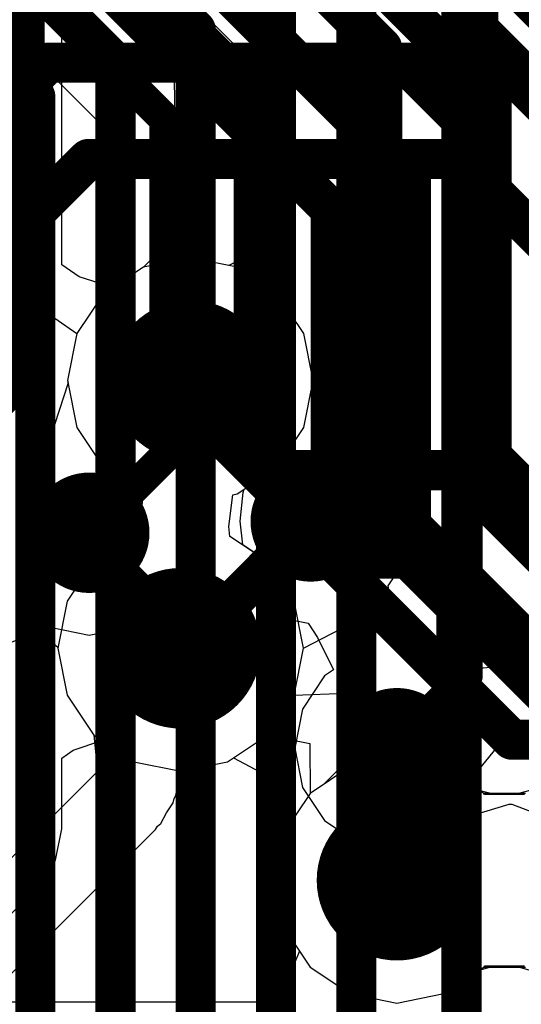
# Model space of a CAD drawing. Header units: millimetres. Extents: x -2 to 68, y -2 to 27.4.
# Tile 293 of 594: x 34.5 to 35.7, y 3.7 to 6.2. Entities that reach past the tile are written whole.
import ezdxf

# ---------------------------------------------------------------- set-up
doc = ezdxf.new("R2010")
doc.units = ezdxf.units.MM
for name, color, linetype in [('BottomLayer', 5, 'Continuous'), ('DrillGuide', 244, 'Continuous'), ('MidLayer1', 16, 'Continuous'), ('MidLayer2', 76, 'Continuous'), ('MidLayer3', 90, 'Continuous'), ('MidLayer4', 156, 'Continuous'), ('MidLayer5', 130, 'Continuous'), ('MidLayer6', 216, 'Continuous'), ('MidLayer7', 6, 'Continuous'), ('MidLayer8', 54, 'Continuous'), ('MultiLayer', 9, 'Continuous'), ('TopLayer', 1, 'Continuous'), ('ViaHoleLayer', 16, 'Continuous')]:
    doc.layers.add(name, color=color, linetype=linetype)

msp = doc.modelspace()

# ---------------------------------------------------------------- linework, layer by layer
at = {"layer": 'BottomLayer', "const_width": 0.1}
for points in [[(32.2088, 8.8692), (34.9376, 6.1404)], [(32.1259, 8.6692), (34.7376, 6.0575)], [(32.0431, 8.4692), (34.5376, 5.9747)], [(35.6, 2.9947), (35.6, 6.9)], [(35.3376, 2.6874), (35.3376, 6.3061)], [(35.1376, 2.6046), (35.1376, 6.2232)], [(34.9376, 2.5217), (34.9376, 6.1404)], [(34.7376, 2.4098), (34.7376, 6.0575)], [(34.5376, 2.2751), (34.5376, 5.9747)]]:
    msp.add_lwpolyline(points, dxfattribs=at)
at = {"layer": 'BottomLayer', "const_width": 0.05}
for points in [[(34.9126, 6.1404, 1), (34.9626, 6.1404, 1)], [(34.9126, 6.1404, 1), (34.9626, 6.1404, 1)], [(34.7126, 6.0575, 1), (34.7626, 6.0575, 1)], [(34.7126, 6.0575, 1), (34.7626, 6.0575, 1)], [(34.5126, 5.9747, 1), (34.5626, 5.9747, 1)], [(34.5126, 5.9747, 1), (34.5626, 5.9747, 1)]]:
    msp.add_lwpolyline(points, format="xyb", close=True, dxfattribs=at)
at = {"layer": 'DrillGuide'}
for points, const_width in [([(34.8741, 5.2669, 1), (34.9741, 5.2669, 1)], 0.1), ([(35.1991, 4.9159, 1), (35.2491, 4.9159, 1)], 0.05), ([(34.6473, 4.8877, 1), (34.6973, 4.8877, 1)], 0.05), ([(34.85, 4.6, 1), (34.95, 4.6, 1)], 0.1), ([(35.414, 4.351, 1), (35.464, 4.351, 1)], 0.05), ([(35.389, 4.0221, 1), (35.489, 4.0221, 1)], 0.1)]:
    msp.add_lwpolyline(points, format="xyb", close=True, dxfattribs=dict(at, const_width=const_width))
at = {"layer": 'MidLayer1'}
for p, q in [((34.9241, 5.5728), (34.807, 5.5495)), ((35.0411, 5.5495), (34.9241, 5.5728)), ((34.807, 5.5495), (34.7078, 5.4832)), ((35.1403, 5.4832), (35.0411, 5.5495)), ((34.7078, 5.4832), (34.6415, 5.384)), ((35.2067, 5.384), (35.1403, 5.4832)), ((34.6415, 5.384), (34.6182, 5.2669)), ((35.2299, 5.2669), (35.2067, 5.384)), ((34.6193, 5.2615), (34.5748, 5.1232)), ((34.6182, 5.2669), (34.6193, 5.2615)), ((35.3217, 5.1514), (35.2299, 5.2669)), ((35.4043, 5.0961), (35.3217, 5.1514)), ((34.5748, 5.1232), (34.4921, 5.068)), ((35.4596, 5.0134), (35.4043, 5.0961)), ((35.479, 4.9159), (35.4596, 5.0134)), ((35.4596, 4.8183), (35.479, 4.9159)), ((35.4175, 4.7553), (35.4596, 4.8183)), ((35.4264, 4.7041), (35.4175, 4.7553)), ((34.4921, 4.6912), (34.5945, 4.602)), ((35.4332, 4.686), (35.4264, 4.7041)), ((35.4682, 4.6256), (35.4332, 4.686)), ((35.5463, 4.61), (35.4682, 4.6256)), ((34.5945, 4.602), (34.5941, 4.6)), ((34.5941, 4.6), (34.6174, 4.4829)), ((35.6225, 4.5591), (35.5463, 4.61)), ((35.6536, 4.5507), (35.6225, 4.5591)), ((35.7767, 4.5613), (35.6536, 4.5507)), ((34.6174, 4.4829), (34.6837, 4.3837)), ((34.6837, 4.3837), (34.7829, 4.3174)), ((34.7829, 4.3174), (34.9, 4.2941)), ((34.9, 4.2941), (35.0171, 4.3174)), ((35.0171, 4.3174), (35.0316, 4.3271)), ((35.0316, 4.3271), (35.1503, 4.2637)), ((35.1503, 4.2637), (35.1579, 4.1414)), ((35.1564, 4.1391), (35.1331, 4.0221)), ((35.1579, 4.1414), (35.1564, 4.1391)), ((35.1331, 4.0221), (35.1564, 3.905)), ((35.1564, 3.905), (35.2227, 3.8058)), ((35.2227, 3.8058), (35.3219, 3.7395)), ((35.5561, 3.7395), (35.6553, 3.8058)), ((35.6553, 3.8058), (35.759, 3.8058)), ((35.3219, 3.7395), (35.439, 3.7162)), ((35.439, 3.7162), (35.5561, 3.7395))]:
    msp.add_line(p, q, dxfattribs=at)
for points, const_width in [([(34.8241, 5.2669, 1), (35.0241, 5.2669, 1)], 0.2), ([(34.8866, 5.2669, 1), (34.9616, 5.2669, 1)], 0.075), ([(34.8866, 5.2414, 1), (34.9616, 5.2414, 1)], 0.075), ([(34.8866, 5.2414, 1), (34.9616, 5.2414, 1)], 0.075), ([(35.1491, 4.9159, 1), (35.2991, 4.9159, 1)], 0.15), ([(34.5973, 4.8877, 1), (34.7473, 4.8877, 1)], 0.15), ([(35.1866, 4.9414, 1), (35.2616, 4.9414, 1)], 0.075), ([(35.1866, 4.9414, 1), (35.2616, 4.9414, 1)], 0.075), ([(35.1866, 4.9159, 1), (35.2616, 4.9159, 1)], 0.075), ([(34.6473, 4.8877, 1), (34.6973, 4.8877, 1)], 0.05), ([(34.6473, 4.8577, 1), (34.6973, 4.8577, 1)], 0.05), ([(34.6473, 4.8577, 1), (34.6973, 4.8577, 1)], 0.05), ([(34.8, 4.6, 1), (35, 4.6, 1)], 0.2), ([(34.875, 4.63, 1), (34.925, 4.63, 1)], 0.05), ([(34.875, 4.63, 1), (34.925, 4.63, 1)], 0.05), ([(34.875, 4.6, 1), (34.925, 4.6, 1)], 0.05), ([(35.364, 4.351, 1), (35.514, 4.351, 1)], 0.15), ([(35.4015, 4.351, 1), (35.4765, 4.351, 1)], 0.075), ([(35.339, 4.0221, 1), (35.539, 4.0221, 1)], 0.2), ([(35.4015, 4.0221, 1), (35.4765, 4.0221, 1)], 0.075)]:
    msp.add_lwpolyline(points, format="xyb", close=True, dxfattribs=dict(at, const_width=const_width))
for points, const_width in [([(34.9241, 5.2414), (34.9241, 5.2669)], 0.15), ([(34.9241, 5.2414), (35.2241, 4.9414)], 0.15), ([(35.2241, 4.9159), (35.2241, 4.9414)], 0.15), ([(34.6723, 4.8577), (34.6723, 4.8877)], 0.1), ([(34.6723, 4.8577), (34.9, 4.63)], 0.1), ([(34.9, 4.6), (34.9, 4.63)], 0.1), ([(35.439, 4.0221), (35.439, 4.351)], 0.15)]:
    msp.add_lwpolyline(points, dxfattribs=dict(at, const_width=const_width))
at = {"layer": 'MidLayer2'}
for p, q in [((34.8708, 6.2667), (35.1471, 5.9904)), ((35.1471, 5.9904), (35.1471, 5.6315)), ((35.1471, 5.6315), (35.0969, 5.5926)), ((34.9241, 5.5728), (34.807, 5.5495)), ((35.0201, 5.5537), (34.9241, 5.5728)), ((35.0969, 5.5926), (35.0201, 5.5537)), ((34.807, 5.5495), (34.7078, 5.4832)), ((34.7078, 5.4832), (34.6415, 5.384)), ((34.6415, 5.384), (34.6182, 5.2669)), ((34.6182, 5.2669), (34.6415, 5.1499)), ((34.6415, 5.1499), (34.7078, 5.0507)), ((34.7078, 5.0507), (34.7695, 5.0094)), ((34.7695, 5.0094), (34.7757, 4.9507)), ((34.7757, 4.9507), (34.7685, 4.8791)), ((34.7655, 4.871), (34.6837, 4.8163)), ((34.7685, 4.8791), (34.7655, 4.871)), ((34.6837, 4.8163), (34.6174, 4.7171)), ((34.6174, 4.7171), (34.5941, 4.6)), ((34.5941, 4.6), (34.6174, 4.4829)), ((34.6174, 4.4829), (34.6837, 4.3837)), ((35.1163, 4.3837), (35.1826, 4.4829)), ((35.1826, 4.4829), (35.3132, 4.4885)), ((35.3132, 4.4885), (35.3323, 4.4758)), ((35.3323, 4.4758), (35.3323, 4.3362)), ((34.6837, 4.3837), (34.7829, 4.3174)), ((35.0171, 4.3174), (35.1163, 4.3837)), ((34.7829, 4.3174), (34.9, 4.2941)), ((34.9, 4.2941), (35.0171, 4.3174)), ((35.3323, 4.3362), (35.2588, 4.2627)), ((35.2584, 4.2622), (35.2227, 4.2383)), ((35.2588, 4.2627), (35.2584, 4.2622)), ((35.2227, 4.2383), (35.1564, 4.1391)), ((35.1564, 4.1391), (35.1331, 4.0221)), ((35.1331, 4.0221), (35.1564, 3.905)), ((35.1564, 3.905), (35.1964, 3.8452)), ((35.1964, 3.8452), (35.1446, 3.7229)), ((35.1401, 3.7182), (34.1709, 3.7182)), ((35.1446, 3.7229), (35.1401, 3.7182))]:
    msp.add_line(p, q, dxfattribs=at)
at = {"layer": 'MidLayer2', "const_width": 0.1}
for points in [[(35.291, 6.5464), (35.642, 6.1954)], [(35.051, 6.447), (35.402, 6.096)], [(35.642, 4.9914), (35.642, 6.1954)], [(35.402, 4.892), (35.402, 6.096)], [(35.642, 4.9914), (35.8271, 4.8062)], [(35.402, 4.892), (35.5872, 4.7068)], [(35.5872, 4.2306), (35.5872, 4.7068)], [(35.439, 4.0825), (35.5872, 4.2306)], [(35.439, 4.0221), (35.439, 4.0825)]]:
    msp.add_lwpolyline(points, dxfattribs=at)
at = {"layer": 'MidLayer2'}
for points, const_width in [([(35.617, 6.1954, 1), (35.667, 6.1954, 1)], 0.05), ([(35.617, 6.1954, 1), (35.667, 6.1954, 1)], 0.05), ([(35.377, 6.096, 1), (35.427, 6.096, 1)], 0.05), ([(35.377, 6.096, 1), (35.427, 6.096, 1)], 0.05), ([(34.8241, 5.2669, 1), (35.0241, 5.2669, 1)], 0.2), ([(35.617, 4.9914, 1), (35.667, 4.9914, 1)], 0.05), ([(35.617, 4.9914, 1), (35.667, 4.9914, 1)], 0.05), ([(35.377, 4.892, 1), (35.427, 4.892, 1)], 0.05), ([(35.377, 4.892, 1), (35.427, 4.892, 1)], 0.05), ([(34.8, 4.6, 1), (35, 4.6, 1)], 0.2), ([(35.5622, 4.7068, 1), (35.6122, 4.7068, 1)], 0.05), ([(35.5622, 4.7068, 1), (35.6122, 4.7068, 1)], 0.05), ([(35.5622, 4.2306, 1), (35.6122, 4.2306, 1)], 0.05), ([(35.5622, 4.2306, 1), (35.6122, 4.2306, 1)], 0.05), ([(35.339, 4.0221, 1), (35.539, 4.0221, 1)], 0.2), ([(35.414, 4.0825, 1), (35.464, 4.0825, 1)], 0.05), ([(35.414, 4.0825, 1), (35.464, 4.0825, 1)], 0.05), ([(35.414, 4.0221, 1), (35.464, 4.0221, 1)], 0.05)]:
    msp.add_lwpolyline(points, format="xyb", close=True, dxfattribs=dict(at, const_width=const_width))
at = {"layer": 'MidLayer3'}
for p, q in [((34.272, 5.1913), (34.5372, 5.4566)), ((34.5372, 5.4566), (34.6415, 5.384)), ((34.6415, 5.384), (34.6182, 5.2669)), ((34.6182, 5.2669), (34.6415, 5.1499)), ((34.6415, 5.1499), (34.7078, 5.0507)), ((34.7078, 5.0507), (34.7695, 5.0094)), ((34.7695, 5.0094), (34.7757, 4.9507)), ((34.7757, 4.9507), (34.7685, 4.8791)), ((34.7655, 4.871), (34.6837, 4.8163)), ((34.7685, 4.8791), (34.7655, 4.871)), ((34.6837, 4.8163), (34.6174, 4.7171)), ((34.6174, 4.7171), (34.5941, 4.6)), ((35.2059, 4.6), (35.3232, 4.6611)), ((35.3232, 4.6611), (35.3989, 4.6611)), ((35.3989, 4.6611), (35.6964, 4.3636)), ((34.5941, 4.6), (34.6174, 4.4829)), ((35.1826, 4.4829), (35.2059, 4.6)), ((34.6174, 4.4829), (34.6837, 4.3837)), ((35.1163, 4.3837), (35.1826, 4.4829)), ((34.6837, 4.3837), (34.7829, 4.3174)), ((35.0171, 4.3174), (35.1163, 4.3837)), ((35.6964, 4.3636), (35.6154, 4.265)), ((34.7829, 4.3174), (34.9, 4.2941)), ((34.9, 4.2941), (35.0171, 4.3174)), ((35.439, 4.3279), (35.3219, 4.3046)), ((35.5561, 4.3046), (35.439, 4.3279)), ((35.3219, 4.3046), (35.2227, 4.2383)), ((35.6154, 4.265), (35.5561, 4.3046)), ((35.2227, 4.2383), (35.1564, 4.1391)), ((35.1564, 4.1391), (35.1331, 4.0221)), ((35.1331, 4.0221), (35.1564, 3.905)), ((35.1564, 3.905), (35.2227, 3.8058)), ((35.2227, 3.8058), (35.3219, 3.7395)), ((35.5561, 3.7395), (35.6553, 3.8058)), ((35.6553, 3.8058), (35.759, 3.8058)), ((35.3219, 3.7395), (35.439, 3.7162)), ((35.439, 3.7162), (35.5561, 3.7395))]:
    msp.add_line(p, q, dxfattribs=at)
at = {"layer": 'MidLayer3', "const_width": 0.1}
for points in [[(33.9015, 5.3898), (34.5706, 6.0589)], [(34.5706, 6.0589), (35.6961, 6.0589)], [(35.6961, 6.0589), (35.9363, 5.8187)], [(34.0009, 5.1498), (34.67, 5.8189)], [(34.67, 5.8189), (35.5967, 5.8189)], [(35.5967, 5.8189), (35.8369, 5.5787)], [(34.9241, 5.2549), (34.9241, 5.2669)], [(34.9241, 5.2549), (35.1355, 5.0435)], [(35.1355, 5.0435), (35.5855, 5.0435)], [(35.5855, 5.0435), (35.974, 4.655)], [(34.912, 4.6), (35.1355, 4.8235)], [(35.1355, 4.8235), (35.4661, 4.8235)], [(35.4661, 4.8235), (35.8746, 4.415)], [(34.9, 4.6), (34.912, 4.6)]]:
    msp.add_lwpolyline(points, dxfattribs=at)
at = {"layer": 'MidLayer3'}
for points, const_width in [([(34.5456, 6.0589, 1), (34.5956, 6.0589, 1)], 0.05), ([(34.5456, 6.0589, 1), (34.5956, 6.0589, 1)], 0.05), ([(35.6711, 6.0589, 1), (35.7211, 6.0589, 1)], 0.05), ([(35.6711, 6.0589, 1), (35.7211, 6.0589, 1)], 0.05), ([(34.645, 5.8189, 1), (34.695, 5.8189, 1)], 0.05), ([(34.645, 5.8189, 1), (34.695, 5.8189, 1)], 0.05), ([(35.5717, 5.8189, 1), (35.6217, 5.8189, 1)], 0.05), ([(35.5717, 5.8189, 1), (35.6217, 5.8189, 1)], 0.05), ([(34.8241, 5.2669, 1), (35.0241, 5.2669, 1)], 0.2), ([(34.8991, 5.2669, 1), (34.9491, 5.2669, 1)], 0.05), ([(34.8991, 5.2549, 1), (34.9491, 5.2549, 1)], 0.05), ([(34.8991, 5.2549, 1), (34.9491, 5.2549, 1)], 0.05), ([(35.1105, 5.0435, 1), (35.1605, 5.0435, 1)], 0.05), ([(35.1105, 5.0435, 1), (35.1605, 5.0435, 1)], 0.05), ([(35.5605, 5.0435, 1), (35.6105, 5.0435, 1)], 0.05), ([(35.5605, 5.0435, 1), (35.6105, 5.0435, 1)], 0.05), ([(35.1105, 4.8235, 1), (35.1605, 4.8235, 1)], 0.05), ([(35.1105, 4.8235, 1), (35.1605, 4.8235, 1)], 0.05), ([(35.4412, 4.8235, 1), (35.4911, 4.8235, 1)], 0.05), ([(35.4412, 4.8235, 1), (35.4911, 4.8235, 1)], 0.05), ([(34.8, 4.6, 1), (35, 4.6, 1)], 0.2), ([(34.875, 4.6, 1), (34.925, 4.6, 1)], 0.05), ([(34.887, 4.6, 1), (34.937, 4.6, 1)], 0.05), ([(34.887, 4.6, 1), (34.937, 4.6, 1)], 0.05), ([(35.339, 4.0221, 1), (35.539, 4.0221, 1)], 0.2)]:
    msp.add_lwpolyline(points, format="xyb", close=True, dxfattribs=dict(at, const_width=const_width))
at = {"layer": 'MidLayer4'}
for p, q in [((34.9241, 5.5728), (34.807, 5.5495)), ((35.0411, 5.5495), (34.9241, 5.5728)), ((34.807, 5.5495), (34.7078, 5.4832)), ((35.1403, 5.4832), (35.0411, 5.5495)), ((34.7078, 5.4832), (34.6415, 5.384)), ((35.2067, 5.384), (35.1403, 5.4832)), ((34.6415, 5.384), (34.6182, 5.2669)), ((35.2299, 5.2669), (35.2067, 5.384)), ((34.6182, 5.2669), (34.6415, 5.1499)), ((35.2067, 5.1499), (35.2299, 5.2669)), ((34.6415, 5.1499), (34.7078, 5.0507)), ((35.1403, 5.0507), (35.2067, 5.1499)), ((34.7078, 5.0507), (34.7695, 5.0094)), ((35.0585, 4.996), (35.1403, 5.0507)), ((34.7695, 5.0094), (34.7757, 4.9507)), ((35.0483, 4.9162), (35.0555, 4.9878)), ((35.0555, 4.9878), (35.0585, 4.996)), ((34.7757, 4.9507), (34.7685, 4.8791)), ((35.0546, 4.8575), (35.0483, 4.9162)), ((34.7655, 4.871), (34.6837, 4.8163)), ((34.7685, 4.8791), (34.7655, 4.871)), ((35.1163, 4.8163), (35.0546, 4.8575)), ((34.6837, 4.8163), (34.6174, 4.7171)), ((35.1826, 4.7171), (35.1163, 4.8163)), ((34.6174, 4.7171), (34.5941, 4.6)), ((35.2059, 4.6), (35.1826, 4.7171)), ((34.5941, 4.6), (34.6174, 4.4829)), ((35.1826, 4.4829), (35.2059, 4.6)), ((34.6174, 4.4829), (34.6837, 4.3837)), ((35.1163, 4.3837), (35.1826, 4.4829)), ((34.6837, 4.3837), (34.7829, 4.3174)), ((35.0171, 4.3174), (35.1163, 4.3837)), ((34.7829, 4.3174), (34.9, 4.2941)), ((34.9, 4.2941), (35.0171, 4.3174)), ((35.439, 4.3279), (35.3219, 4.3046)), ((35.5561, 4.3046), (35.439, 4.3279)), ((35.3219, 4.3046), (35.2227, 4.2383)), ((35.6553, 4.2383), (35.5561, 4.3046)), ((35.2227, 4.2383), (35.1564, 4.1391)), ((35.759, 4.2383), (35.6553, 4.2383)), ((35.1564, 4.1391), (35.1331, 4.0221)), ((35.1331, 4.0221), (35.1564, 3.905)), ((35.1564, 3.905), (35.2227, 3.8058)), ((35.2227, 3.8058), (35.3219, 3.7395)), ((35.5561, 3.7395), (35.6553, 3.8058)), ((35.6553, 3.8058), (35.759, 3.8058)), ((35.3219, 3.7395), (35.439, 3.7162)), ((35.439, 3.7162), (35.5561, 3.7395))]:
    msp.add_line(p, q, dxfattribs=at)
at = {"layer": 'MidLayer4', "const_width": 0.2}
for points in [[(34.8241, 5.2669, 1), (35.0241, 5.2669, 1)], [(34.8, 4.6, 1), (35, 4.6, 1)], [(35.339, 4.0221, 1), (35.539, 4.0221, 1)]]:
    msp.add_lwpolyline(points, format="xyb", close=True, dxfattribs=at)
at = {"layer": 'MidLayer5'}
for p, q in [((34.4755, 6.1586), (34.5308, 6.0759)), ((34.5308, 6.0759), (34.9371, 5.6696)), ((34.9371, 5.6696), (34.9334, 5.6419)), ((34.9334, 5.6419), (34.8977, 5.5676)), ((34.807, 5.5495), (34.7078, 5.4832)), ((34.8977, 5.5676), (34.807, 5.5495)), ((34.7078, 5.4832), (34.6415, 5.384)), ((34.6415, 5.384), (34.6182, 5.2669)), ((34.6182, 5.2669), (34.6415, 5.1499)), ((34.6415, 5.1499), (34.7078, 5.0507)), ((34.7078, 5.0507), (34.8013, 4.9882)), ((34.8013, 4.9882), (34.8044, 4.9636)), ((34.8044, 4.9636), (34.7945, 4.8849)), ((34.7829, 4.8826), (34.6837, 4.8163)), ((34.7945, 4.8849), (34.7829, 4.8826)), ((34.6837, 4.8163), (34.6174, 4.7171)), ((34.6174, 4.7171), (34.5941, 4.6)), ((34.5941, 4.6), (34.6174, 4.4829)), ((34.6174, 4.4829), (34.6837, 4.3837)), ((34.6837, 4.3837), (34.6927, 4.2927)), ((35.0171, 4.3174), (35.1163, 4.3837)), ((35.1163, 4.3837), (35.2222, 4.3631)), ((35.2222, 4.3631), (35.2227, 4.2383)), ((34.9, 4.2941), (35.0171, 4.3174)), ((34.6927, 4.2927), (34.2, 3.8)), ((34.8878, 4.2335), (34.9, 4.2941)), ((34.8811, 4.2146), (34.8837, 4.2259)), ((34.8837, 4.2259), (34.8878, 4.2335)), ((35.2227, 4.2383), (35.1564, 4.1391)), ((34.8644, 4.1897), (34.8811, 4.2146)), ((34.8503, 4.1633), (34.8644, 4.1897)), ((34.3442, 3.6558), (34.8369, 4.1485)), ((34.8369, 4.1485), (34.8425, 4.1569)), ((34.8425, 4.1569), (34.8503, 4.1633)), ((35.1564, 4.1391), (35.1331, 4.0221)), ((35.1331, 4.0221), (35.1564, 3.905)), ((35.1564, 3.905), (35.2227, 3.8058)), ((35.2227, 3.8058), (35.3219, 3.7395)), ((35.5561, 3.7395), (35.6553, 3.8058)), ((35.6553, 3.8058), (35.759, 3.8058)), ((35.3219, 3.7395), (35.439, 3.7162)), ((35.439, 3.7162), (35.5561, 3.7395))]:
    msp.add_line(p, q, dxfattribs=at)
for points, const_width in [([(34.436, 5.319), (34.436, 7.9782)], 0.25), ([(35.334, 6.6503), (36.4466, 5.5378)], 0.1), ([(35.125, 6.5286), (35.675, 5.9786)], 0.1), ([(34.911, 6.339), (35.4741, 5.776)], 0.1), ([(34.711, 6.2562), (35.2741, 5.6931)], 0.1), ([(35.675, 5.0786), (35.675, 5.9786)], 0.1), ([(35.4741, 4.9063), (35.4741, 5.776)], 0.1), ([(35.2741, 4.8234), (35.2741, 5.6931)], 0.1), ([(33.694, 4.577), (34.436, 5.319)], 0.25), ([(35.675, 5.0786), (35.975, 4.7786)], 0.1), ([(35.4741, 4.9063), (35.8018, 4.5786)], 0.1), ([(35.2741, 4.8234), (35.7255, 4.3721)], 0.1), ([(35.7255, 4.3721), (36.1203, 4.3721)], 0.1)]:
    msp.add_lwpolyline(points, dxfattribs=dict(at, const_width=const_width))
for points, const_width in [([(35.65, 5.9786, 1), (35.7, 5.9786, 1)], 0.05), ([(35.65, 5.9786, 1), (35.7, 5.9786, 1)], 0.05), ([(35.4491, 5.776, 1), (35.4991, 5.776, 1)], 0.05), ([(35.4491, 5.776, 1), (35.4991, 5.776, 1)], 0.05), ([(35.2491, 5.6931, 1), (35.2991, 5.6931, 1)], 0.05), ([(35.2491, 5.6931, 1), (35.2991, 5.6931, 1)], 0.05), ([(34.8241, 5.2669, 1), (35.0241, 5.2669, 1)], 0.2), ([(34.3735, 5.319, 1), (34.4985, 5.319, 1)], 0.125), ([(34.3735, 5.319, 1), (34.4985, 5.319, 1)], 0.125), ([(35.65, 5.0786, 1), (35.7, 5.0786, 1)], 0.05), ([(35.65, 5.0786, 1), (35.7, 5.0786, 1)], 0.05), ([(35.4491, 4.9063, 1), (35.4991, 4.9063, 1)], 0.05), ([(35.4491, 4.9063, 1), (35.4991, 4.9063, 1)], 0.05), ([(35.2491, 4.8234, 1), (35.2991, 4.8234, 1)], 0.05), ([(35.2491, 4.8234, 1), (35.2991, 4.8234, 1)], 0.05), ([(34.8, 4.6, 1), (35, 4.6, 1)], 0.2), ([(35.7005, 4.3721, 1), (35.7504, 4.3721, 1)], 0.05), ([(35.7005, 4.3721, 1), (35.7504, 4.3721, 1)], 0.05), ([(35.339, 4.0221, 1), (35.539, 4.0221, 1)], 0.2)]:
    msp.add_lwpolyline(points, format="xyb", close=True, dxfattribs=dict(at, const_width=const_width))
at = {"layer": 'MidLayer6'}
for p, q in [((34.8711, 6.9723), (34.8891, 5.6293)), ((35.093, 5.632), (35.075, 6.975)), ((34.6039, 5.555), (34.6039, 6.35)), ((34.8891, 5.6293), (34.807, 5.5495)), ((35.1075, 5.5052), (35.093, 5.632)), ((34.6467, 5.5254), (34.6039, 5.555)), ((34.807, 5.5495), (34.7309, 5.4987)), ((34.7309, 5.4987), (34.6467, 5.5254)), ((35.1403, 5.4832), (35.1075, 5.5052)), ((35.2067, 5.384), (35.1403, 5.4832)), ((35.2299, 5.2669), (35.2067, 5.384)), ((35.2067, 5.1499), (35.2299, 5.2669)), ((35.1403, 5.0507), (35.2067, 5.1499)), ((35.0411, 4.9844), (35.1403, 5.0507)), ((35.0197, 4.9033), (35.0296, 4.9821)), ((35.0296, 4.9821), (35.0411, 4.9844)), ((35.0228, 4.8788), (35.0197, 4.9033)), ((35.1163, 4.8163), (35.0228, 4.8788)), ((35.1826, 4.7171), (35.1163, 4.8163)), ((35.2059, 4.6), (35.1826, 4.7171)), ((35.1826, 4.4829), (35.2059, 4.6)), ((35.1163, 4.3837), (35.1826, 4.4829)), ((34.6319, 4.3462), (34.7039, 4.3702)), ((34.7039, 4.3702), (34.7829, 4.3174)), ((35.0171, 4.3174), (35.1163, 4.3837)), ((34.6039, 4.3259), (34.6319, 4.3462)), ((34.6039, 4.15), (34.6039, 4.3259)), ((34.7829, 4.3174), (34.9, 4.2941)), ((34.9, 4.2941), (35.0171, 4.3174)), ((35.439, 4.3279), (35.3219, 4.3046)), ((35.5561, 4.3046), (35.439, 4.3279)), ((35.3219, 4.3046), (35.2227, 4.2383)), ((35.6439, 4.246), (35.5561, 4.3046)), ((35.6817, 4.2355), (35.6439, 4.246)), ((35.7705, 4.246), (35.7326, 4.2355)), ((35.2227, 4.2383), (35.1564, 4.1391)), ((35.7326, 4.2355), (35.6817, 4.2355)), ((34.5884, 4.072), (34.6039, 4.15)), ((35.1564, 4.1391), (35.1331, 4.0221)), ((34.5442, 4.0058), (34.5884, 4.072)), ((34.3942, 3.8558), (34.5442, 4.0058)), ((35.1331, 4.0221), (35.1564, 3.905)), ((35.1564, 3.905), (35.2227, 3.8058)), ((35.2227, 3.8058), (35.3219, 3.7395)), ((35.6439, 3.7981), (35.6817, 3.8086)), ((35.6817, 3.8086), (35.7326, 3.8086)), ((35.7326, 3.8086), (35.7705, 3.7981)), ((35.5561, 3.7395), (35.6439, 3.7981)), ((35.3219, 3.7395), (35.439, 3.7162)), ((35.439, 3.7162), (35.5561, 3.7395))]:
    msp.add_line(p, q, dxfattribs=at)
at = {"layer": 'MidLayer6', "const_width": 0.2}
for points in [[(34.8241, 5.2669, 1), (35.0241, 5.2669, 1)], [(34.8, 4.6, 1), (35, 4.6, 1)], [(35.339, 4.0221, 1), (35.539, 4.0221, 1)]]:
    msp.add_lwpolyline(points, format="xyb", close=True, dxfattribs=at)
at = {"layer": 'MidLayer7'}
for p, q in [((34.9241, 5.5728), (34.807, 5.5495)), ((35.0411, 5.5495), (34.9241, 5.5728)), ((34.807, 5.5495), (34.7078, 5.4832)), ((35.1403, 5.4832), (35.0411, 5.5495)), ((34.7078, 5.4832), (34.6415, 5.384)), ((35.2067, 5.384), (35.1403, 5.4832)), ((34.6415, 5.384), (34.6182, 5.2669)), ((35.2299, 5.2669), (35.2067, 5.384)), ((34.6182, 5.2669), (34.6415, 5.1499)), ((35.2067, 5.1499), (35.2299, 5.2669)), ((34.6415, 5.1499), (34.7078, 5.0507)), ((35.1403, 5.0507), (35.2067, 5.1499)), ((34.7078, 5.0507), (34.7695, 5.0094)), ((35.0585, 4.996), (35.1403, 5.0507)), ((34.7695, 5.0094), (34.7757, 4.9507)), ((35.0483, 4.9162), (35.0555, 4.9878)), ((35.0555, 4.9878), (35.0585, 4.996)), ((34.7757, 4.9507), (34.7685, 4.8791)), ((35.0546, 4.8575), (35.0483, 4.9162)), ((34.7655, 4.871), (34.6837, 4.8163)), ((34.7685, 4.8791), (34.7655, 4.871)), ((35.1163, 4.8163), (35.0546, 4.8575)), ((34.6837, 4.8163), (34.6174, 4.7171)), ((35.1826, 4.7171), (35.1163, 4.8163)), ((34.6174, 4.7171), (34.5941, 4.6)), ((35.2059, 4.6), (35.1826, 4.7171)), ((34.5941, 4.6), (34.6174, 4.4829)), ((35.1826, 4.4829), (35.2059, 4.6)), ((34.6174, 4.4829), (34.6837, 4.3837)), ((35.1163, 4.3837), (35.1826, 4.4829)), ((34.6837, 4.3837), (34.7829, 4.3174)), ((35.0171, 4.3174), (35.1163, 4.3837)), ((34.7829, 4.3174), (34.9, 4.2941)), ((34.9, 4.2941), (35.0171, 4.3174)), ((35.439, 4.3279), (35.3219, 4.3046)), ((35.5561, 4.3046), (35.439, 4.3279)), ((35.3219, 4.3046), (35.2227, 4.2383)), ((35.6553, 4.2383), (35.5561, 4.3046)), ((35.2227, 4.2383), (35.1564, 4.1391)), ((35.759, 4.2383), (35.6553, 4.2383)), ((35.1564, 4.1391), (35.1331, 4.0221)), ((35.1331, 4.0221), (35.1564, 3.905)), ((35.1564, 3.905), (35.2227, 3.8058)), ((35.2227, 3.8058), (35.3219, 3.7395)), ((35.5561, 3.7395), (35.6553, 3.8058)), ((35.6553, 3.8058), (35.759, 3.8058)), ((35.3219, 3.7395), (35.439, 3.7162)), ((35.439, 3.7162), (35.5561, 3.7395))]:
    msp.add_line(p, q, dxfattribs=at)
at = {"layer": 'MidLayer7', "const_width": 0.2}
for points in [[(34.8241, 5.2669, 1), (35.0241, 5.2669, 1)], [(34.8, 4.6, 1), (35, 4.6, 1)], [(35.339, 4.0221, 1), (35.539, 4.0221, 1)]]:
    msp.add_lwpolyline(points, format="xyb", close=True, dxfattribs=at)
at = {"layer": 'MidLayer8'}
for p, q in [((34.9241, 5.5728), (34.807, 5.5495)), ((35.0411, 5.5495), (34.9241, 5.5728)), ((34.807, 5.5495), (34.7078, 5.4832)), ((35.1403, 5.4832), (35.0411, 5.5495)), ((34.7078, 5.4832), (34.6415, 5.384)), ((35.2067, 5.384), (35.1403, 5.4832)), ((34.6415, 5.384), (34.6182, 5.2669)), ((35.2299, 5.2669), (35.2067, 5.384)), ((34.6182, 5.2669), (34.6415, 5.1499)), ((35.2067, 5.1499), (35.2299, 5.2669)), ((34.6415, 5.1499), (34.7078, 5.0507)), ((35.1403, 5.0507), (35.2067, 5.1499)), ((34.7078, 5.0507), (34.8013, 4.9882)), ((35.0411, 4.9844), (35.1403, 5.0507)), ((34.8013, 4.9882), (34.8044, 4.9636)), ((35.0197, 4.9033), (35.0296, 4.9821)), ((35.0296, 4.9821), (35.0411, 4.9844)), ((34.8044, 4.9636), (34.7945, 4.8849)), ((34.7829, 4.8826), (34.6837, 4.8163)), ((34.7945, 4.8849), (34.7829, 4.8826)), ((35.0228, 4.8788), (35.0197, 4.9033)), ((35.1163, 4.8163), (35.0228, 4.8788)), ((34.6837, 4.8163), (34.6174, 4.7171)), ((35.1826, 4.7171), (35.1163, 4.8163)), ((34.6174, 4.7171), (34.5941, 4.6)), ((35.2059, 4.6), (35.1826, 4.7171)), ((34.5941, 4.6), (34.6174, 4.4829)), ((35.1826, 4.4829), (35.2059, 4.6)), ((34.6174, 4.4829), (34.6837, 4.3837)), ((35.1163, 4.3837), (35.1826, 4.4829)), ((34.6837, 4.3837), (34.7829, 4.3174)), ((35.0171, 4.3174), (35.1163, 4.3837)), ((34.7829, 4.3174), (34.9, 4.2941)), ((34.9, 4.2941), (35.0171, 4.3174)), ((35.439, 4.3279), (35.3219, 4.3046)), ((35.5561, 4.3046), (35.439, 4.3279)), ((35.3219, 4.3046), (35.2227, 4.2383)), ((35.6553, 4.2383), (35.5561, 4.3046)), ((35.2227, 4.2383), (35.1564, 4.1391)), ((35.6572, 4.2355), (35.6553, 4.2383)), ((35.7572, 4.2355), (35.6572, 4.2355)), ((35.1564, 4.1391), (35.1331, 4.0221)), ((35.1331, 4.0221), (35.1564, 3.905)), ((35.1564, 3.905), (35.2227, 3.8058)), ((35.2227, 3.8058), (35.3219, 3.7395)), ((35.5561, 3.7395), (35.6553, 3.8058)), ((35.6553, 3.8058), (35.6572, 3.8086)), ((35.6572, 3.8086), (35.7572, 3.8086)), ((35.3219, 3.7395), (35.439, 3.7162)), ((35.439, 3.7162), (35.5561, 3.7395))]:
    msp.add_line(p, q, dxfattribs=at)
at = {"layer": 'MidLayer8', "const_width": 0.2}
for points in [[(34.8241, 5.2669, 1), (35.0241, 5.2669, 1)], [(34.8, 4.6, 1), (35, 4.6, 1)], [(35.339, 4.0221, 1), (35.539, 4.0221, 1)]]:
    msp.add_lwpolyline(points, format="xyb", close=True, dxfattribs=at)
at = {"layer": 'MultiLayer'}
for points, const_width in [([(34.8241, 5.2669, 1), (35.0241, 5.2669, 1)], 0.2), ([(35.1491, 4.9159, 1), (35.2991, 4.9159, 1)], 0.15), ([(34.5973, 4.8877, 1), (34.7473, 4.8877, 1)], 0.15), ([(34.8, 4.6, 1), (35, 4.6, 1)], 0.2), ([(35.364, 4.351, 1), (35.514, 4.351, 1)], 0.15), ([(35.339, 4.0221, 1), (35.539, 4.0221, 1)], 0.2)]:
    msp.add_lwpolyline(points, format="xyb", close=True, dxfattribs=dict(at, const_width=const_width))
at = {"layer": 'TopLayer'}
for p, q in [((34.8822, 4.7518), (35.0049, 4.7651)), ((35.0049, 4.7651), (35.0282, 4.7591)), ((35.0282, 4.7591), (35.0439, 4.7356)), ((34.8526, 4.7075), (34.8822, 4.7518)), ((35.0439, 4.7356), (35.1266, 4.6804)), ((34.7699, 4.6522), (34.8526, 4.7075)), ((35.1266, 4.6804), (35.2176, 4.6623)), ((35.2176, 4.6623), (35.2409, 4.6272)), ((34.4294, 4.5967), (34.5748, 4.6522)), ((34.5748, 4.6522), (34.6723, 4.6328)), ((34.6723, 4.6328), (34.7699, 4.6522)), ((35.2409, 4.6272), (35.2811, 4.5462)), ((35.2811, 4.5462), (35.2588, 4.5312)), ((35.2588, 4.5312), (35.2035, 4.4485)), ((35.2035, 4.4485), (35.1841, 4.351)), ((35.1841, 4.351), (35.2035, 4.2535)), ((35.2035, 4.2535), (35.2588, 4.1708)), ((35.6282, 4.1841), (35.7185, 4.2118)), ((35.7185, 4.2118), (35.7252, 4.2115)), ((35.7252, 4.2115), (35.7926, 4.186)), ((35.2588, 4.1708), (35.3415, 4.1155)), ((35.5365, 4.1155), (35.6192, 4.1708)), ((35.6192, 4.1708), (35.6282, 4.1841)), ((35.3415, 4.1155), (35.439, 4.0961)), ((35.439, 4.0961), (35.5365, 4.1155))]:
    msp.add_line(p, q, dxfattribs=at)
at = {"layer": 'TopLayer', "const_width": 0.08}
for points in [[(35.308, 6.491), (35.823, 5.976)], [(34.6425, 6.4335), (35.0721, 6.0039)], [(35.098, 6.404), (35.613, 5.889)], [(34.4325, 6.3465), (34.8621, 5.9169)], [(35.0721, 5.0849), (35.0721, 6.0039)], [(34.8621, 5.0791), (34.8621, 5.9169)], [(35.613, 4.532), (35.613, 5.889)], [(34.6723, 4.8894), (34.8621, 5.0791)], [(35.0721, 5.0849), (35.2241, 4.9329)], [(35.2241, 4.9159), (35.2241, 4.9329)], [(34.6723, 4.8877), (34.6723, 4.8894)], [(35.439, 4.358), (35.613, 4.532)], [(35.439, 4.351), (35.439, 4.358)]]:
    msp.add_lwpolyline(points, dxfattribs=at)
at = {"layer": 'TopLayer'}
for points, const_width in [([(35.0521, 6.0039, 1), (35.0921, 6.0039, 1)], 0.04), ([(35.0521, 6.0039, 1), (35.0921, 6.0039, 1)], 0.04), ([(34.8421, 5.9169, 1), (34.8821, 5.9169, 1)], 0.04), ([(34.8421, 5.9169, 1), (34.8821, 5.9169, 1)], 0.04), ([(35.593, 5.889, 1), (35.633, 5.889, 1)], 0.04), ([(35.593, 5.889, 1), (35.633, 5.889, 1)], 0.04), ([(34.8421, 5.0791, 1), (34.8821, 5.0791, 1)], 0.04), ([(34.8421, 5.0791, 1), (34.8821, 5.0791, 1)], 0.04), ([(35.0521, 5.0849, 1), (35.0921, 5.0849, 1)], 0.04), ([(35.0521, 5.0849, 1), (35.0921, 5.0849, 1)], 0.04), ([(35.1491, 4.9159, 1), (35.2991, 4.9159, 1)], 0.15), ([(34.5973, 4.8877, 1), (34.7473, 4.8877, 1)], 0.15), ([(35.2041, 4.9329, 1), (35.2441, 4.9329, 1)], 0.04), ([(35.2041, 4.9329, 1), (35.2441, 4.9329, 1)], 0.04), ([(35.2041, 4.9159, 1), (35.2441, 4.9159, 1)], 0.04), ([(34.6523, 4.8894, 1), (34.6923, 4.8894, 1)], 0.04), ([(34.6523, 4.8894, 1), (34.6923, 4.8894, 1)], 0.04), ([(34.6523, 4.8877, 1), (34.6923, 4.8877, 1)], 0.04), ([(35.593, 4.532, 1), (35.633, 4.532, 1)], 0.04), ([(35.593, 4.532, 1), (35.633, 4.532, 1)], 0.04), ([(35.364, 4.351, 1), (35.514, 4.351, 1)], 0.15), ([(35.419, 4.358, 1), (35.459, 4.358, 1)], 0.04), ([(35.419, 4.358, 1), (35.459, 4.358, 1)], 0.04), ([(35.419, 4.351, 1), (35.459, 4.351, 1)], 0.04)]:
    msp.add_lwpolyline(points, format="xyb", close=True, dxfattribs=dict(at, const_width=const_width))
at = {"layer": 'ViaHoleLayer'}
for points, const_width in [([(34.8741, 5.2669, 1), (34.9741, 5.2669, 1)], 0.1), ([(35.1991, 4.9159, 1), (35.2491, 4.9159, 1)], 0.05), ([(34.6473, 4.8877, 1), (34.6973, 4.8877, 1)], 0.05), ([(34.85, 4.6, 1), (34.95, 4.6, 1)], 0.1), ([(35.414, 4.351, 1), (35.464, 4.351, 1)], 0.05), ([(35.389, 4.0221, 1), (35.489, 4.0221, 1)], 0.1)]:
    msp.add_lwpolyline(points, format="xyb", close=True, dxfattribs=dict(at, const_width=const_width))

doc.saveas('drawing.dxf')
